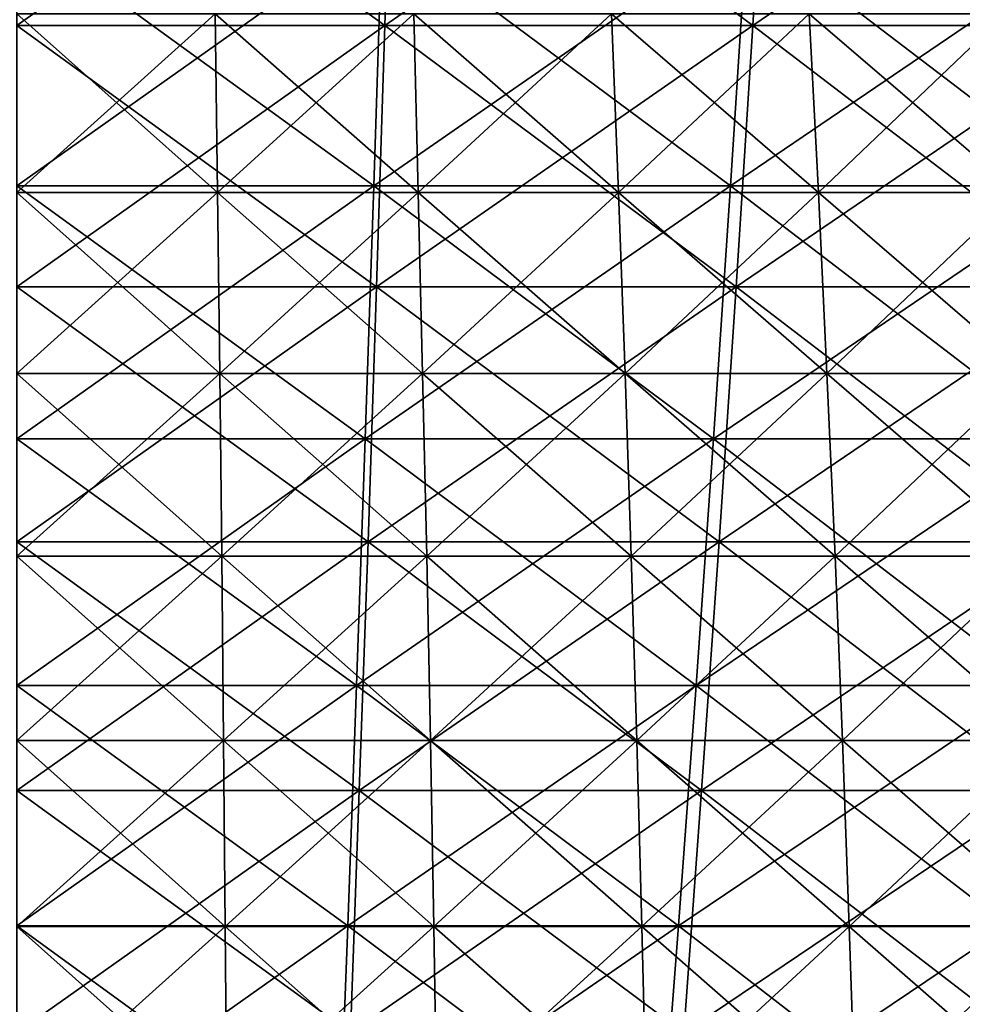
# Model space of a CAD drawing. Header units: millimetres. Extents: x -250 to 250, y -45 to 4150.
# Tile 603 of 656: x 0 to 14, y 3957 to 3972. Entities that reach past the tile are written whole.
import ezdxf

# ---------------------------------------------------------------- set-up
doc = ezdxf.new("R2010")
doc.units = ezdxf.units.MM
doc.header["$LTSCALE"] = 81.481481
for name, color, linetype in [('19', 7, 'CONTINUOUS'), ('20', 7, 'CONTINUOUS'), ('21', 7, 'CONTINUOUS'), ('22', 7, 'CONTINUOUS'), ('23', 7, 'CONTINUOUS'), ('24', 7, 'CONTINUOUS')]:
    doc.layers.add(name, color=color, linetype=linetype)

msp = doc.modelspace()

# ---------------------------------------------------------------- linework, layer by layer
at = {"layer": '19', "color": 7, "linetype": 'CONTINUOUS'}
for points in [[(5.39, 3971.493, -174.946), (0, 3971.493, -175.029), (5.51, 3975.402, -178.844), (5.39, 3971.493, -174.946)], [(5.51, 3975.402, -178.844), (0, 3971.493, -175.029), (0, 3975.402, -178.929), (5.51, 3975.402, -178.844)], [(10.775, 3971.493, -174.697), (5.39, 3971.493, -174.946), (11.015, 3975.402, -178.59), (10.775, 3971.493, -174.697)], [(11.015, 3975.402, -178.59), (5.39, 3971.493, -174.946), (5.51, 3975.402, -178.844), (11.015, 3975.402, -178.59)], [(16.15, 3971.493, -174.282), (10.775, 3971.493, -174.697), (16.509, 3975.402, -178.166), (16.15, 3971.493, -174.282)], [(16.509, 3975.402, -178.166), (10.775, 3971.493, -174.697), (11.015, 3975.402, -178.59), (16.509, 3975.402, -178.166)], [(5.267, 3967.67, -170.962), (0, 3967.67, -171.043), (5.39, 3971.493, -174.946), (5.267, 3967.67, -170.962)], [(5.39, 3971.493, -174.946), (0, 3967.67, -171.043), (0, 3971.493, -175.029), (5.39, 3971.493, -174.946)], [(10.53, 3967.67, -170.719), (5.267, 3967.67, -170.962), (10.775, 3971.493, -174.697), (10.53, 3967.67, -170.719)], [(10.775, 3971.493, -174.697), (5.267, 3967.67, -170.962), (5.39, 3971.493, -174.946), (10.775, 3971.493, -174.697)], [(15.782, 3967.67, -170.313), (10.53, 3967.67, -170.719), (16.15, 3971.493, -174.282), (15.782, 3967.67, -170.313)], [(16.15, 3971.493, -174.282), (10.53, 3967.67, -170.719), (10.775, 3971.493, -174.697), (16.15, 3971.493, -174.282)], [(5.142, 3963.936, -166.895), (0, 3963.936, -166.974), (5.267, 3967.67, -170.962), (5.142, 3963.936, -166.895)], [(5.267, 3967.67, -170.962), (0, 3963.936, -166.974), (0, 3967.67, -171.043), (5.267, 3967.67, -170.962)], [(10.279, 3963.936, -166.657), (5.142, 3963.936, -166.895), (10.53, 3967.67, -170.719), (10.279, 3963.936, -166.657)], [(10.53, 3967.67, -170.719), (5.142, 3963.936, -166.895), (5.267, 3967.67, -170.962), (10.53, 3967.67, -170.719)], [(15.406, 3963.936, -166.262), (10.279, 3963.936, -166.657), (15.782, 3967.67, -170.313), (15.406, 3963.936, -166.262)], [(15.782, 3967.67, -170.313), (10.279, 3963.936, -166.657), (10.53, 3967.67, -170.719), (15.782, 3967.67, -170.313)], [(5.014, 3960.293, -162.746), (0, 3960.293, -162.823), (5.142, 3963.936, -166.895), (5.014, 3960.293, -162.746)], [(5.142, 3963.936, -166.895), (0, 3960.293, -162.823), (0, 3963.936, -166.974), (5.142, 3963.936, -166.895)], [(10.024, 3960.293, -162.514), (5.014, 3960.293, -162.746), (10.279, 3963.936, -166.657), (10.024, 3960.293, -162.514)], [(10.279, 3963.936, -166.657), (5.014, 3960.293, -162.746), (5.142, 3963.936, -166.895), (10.279, 3963.936, -166.657)], [(15.023, 3960.293, -162.129), (10.024, 3960.293, -162.514), (15.406, 3963.936, -166.262), (15.023, 3960.293, -162.129)], [(15.406, 3963.936, -166.262), (10.024, 3960.293, -162.514), (10.279, 3963.936, -166.657), (15.406, 3963.936, -166.262)], [(4.884, 3956.743, -158.518), (0, 3956.743, -158.593), (5.014, 3960.293, -162.746), (4.884, 3956.743, -158.518)], [(5.014, 3960.293, -162.746), (0, 3956.743, -158.593), (0, 3960.293, -162.823), (5.014, 3960.293, -162.746)], [(9.763, 3956.743, -158.292), (4.884, 3956.743, -158.518), (10.024, 3960.293, -162.514), (9.763, 3956.743, -158.292)], [(10.024, 3960.293, -162.514), (4.884, 3956.743, -158.518), (5.014, 3960.293, -162.746), (10.024, 3960.293, -162.514)], [(14.633, 3956.743, -157.917), (9.763, 3956.743, -158.292), (15.023, 3960.293, -162.129), (14.633, 3956.743, -157.917)], [(15.023, 3960.293, -162.129), (9.763, 3956.743, -158.292), (10.024, 3960.293, -162.514), (15.023, 3960.293, -162.129)]]:
    msp.add_3dface(points, dxfattribs=at)
at = {"layer": '20', "color": 7, "linetype": 'CONTINUOUS'}
for points in [[(0, 3971.493, 175.029), (5.39, 3971.493, 174.946), (0, 3975.402, 178.929), (0, 3971.493, 175.029)], [(0, 3975.402, 178.929), (5.39, 3971.493, 174.946), (5.51, 3975.402, 178.844), (0, 3975.402, 178.929)], [(5.39, 3971.493, 174.946), (10.775, 3971.493, 174.697), (5.51, 3975.402, 178.844), (5.39, 3971.493, 174.946)], [(5.51, 3975.402, 178.844), (10.775, 3971.493, 174.697), (11.015, 3975.402, 178.59), (5.51, 3975.402, 178.844)], [(10.775, 3971.493, 174.697), (16.15, 3971.493, 174.282), (11.015, 3975.402, 178.59), (10.775, 3971.493, 174.697)], [(11.015, 3975.402, 178.59), (16.15, 3971.493, 174.282), (16.509, 3975.402, 178.166), (11.015, 3975.402, 178.59)], [(0, 3967.67, 171.043), (5.267, 3967.67, 170.962), (0, 3971.493, 175.029), (0, 3967.67, 171.043)], [(0, 3971.493, 175.029), (5.267, 3967.67, 170.962), (5.39, 3971.493, 174.946), (0, 3971.493, 175.029)], [(5.267, 3967.67, 170.962), (10.53, 3967.67, 170.719), (5.39, 3971.493, 174.946), (5.267, 3967.67, 170.962)], [(5.39, 3971.493, 174.946), (10.53, 3967.67, 170.719), (10.775, 3971.493, 174.697), (5.39, 3971.493, 174.946)], [(10.53, 3967.67, 170.719), (15.782, 3967.67, 170.313), (10.775, 3971.493, 174.697), (10.53, 3967.67, 170.719)], [(10.775, 3971.493, 174.697), (15.782, 3967.67, 170.313), (16.15, 3971.493, 174.282), (10.775, 3971.493, 174.697)], [(0, 3963.936, 166.974), (5.142, 3963.936, 166.895), (0, 3967.67, 171.043), (0, 3963.936, 166.974)], [(0, 3967.67, 171.043), (5.142, 3963.936, 166.895), (5.267, 3967.67, 170.962), (0, 3967.67, 171.043)], [(5.142, 3963.936, 166.895), (10.279, 3963.936, 166.657), (5.267, 3967.67, 170.962), (5.142, 3963.936, 166.895)], [(5.267, 3967.67, 170.962), (10.279, 3963.936, 166.657), (10.53, 3967.67, 170.719), (5.267, 3967.67, 170.962)], [(10.279, 3963.936, 166.657), (15.406, 3963.936, 166.262), (10.53, 3967.67, 170.719), (10.279, 3963.936, 166.657)], [(10.53, 3967.67, 170.719), (15.406, 3963.936, 166.262), (15.782, 3967.67, 170.313), (10.53, 3967.67, 170.719)], [(0, 3960.293, 162.823), (5.014, 3960.293, 162.746), (0, 3963.936, 166.974), (0, 3960.293, 162.823)], [(0, 3963.936, 166.974), (5.014, 3960.293, 162.746), (5.142, 3963.936, 166.895), (0, 3963.936, 166.974)], [(5.014, 3960.293, 162.746), (10.024, 3960.293, 162.514), (5.142, 3963.936, 166.895), (5.014, 3960.293, 162.746)], [(5.142, 3963.936, 166.895), (10.024, 3960.293, 162.514), (10.279, 3963.936, 166.657), (5.142, 3963.936, 166.895)], [(10.024, 3960.293, 162.514), (15.023, 3960.293, 162.129), (10.279, 3963.936, 166.657), (10.024, 3960.293, 162.514)], [(10.279, 3963.936, 166.657), (15.023, 3960.293, 162.129), (15.406, 3963.936, 166.262), (10.279, 3963.936, 166.657)], [(0, 3956.743, 158.593), (4.884, 3956.743, 158.518), (0, 3960.293, 162.823), (0, 3956.743, 158.593)], [(0, 3960.293, 162.823), (4.884, 3956.743, 158.518), (5.014, 3960.293, 162.746), (0, 3960.293, 162.823)], [(4.884, 3956.743, 158.518), (9.763, 3956.743, 158.292), (5.014, 3960.293, 162.746), (4.884, 3956.743, 158.518)], [(5.014, 3960.293, 162.746), (9.763, 3956.743, 158.292), (10.024, 3960.293, 162.514), (5.014, 3960.293, 162.746)], [(9.763, 3956.743, 158.292), (14.633, 3956.743, 157.917), (10.024, 3960.293, 162.514), (9.763, 3956.743, 158.292)], [(10.024, 3960.293, 162.514), (14.633, 3956.743, 157.917), (15.023, 3960.293, 162.129), (10.024, 3960.293, 162.514)]]:
    msp.add_3dface(points, dxfattribs=at)
at = {"layer": '21', "color": 7, "linetype": 'CONTINUOUS'}
for points in [[(5.226, 3969.147, 169.614), (0, 3969.147, 169.695), (5.347, 3972.939, 173.565), (5.226, 3969.147, 169.614)], [(5.347, 3972.939, 173.565), (0, 3969.147, 169.695), (0, 3972.939, 173.648), (5.347, 3972.939, 173.565)], [(10.447, 3969.147, 169.373), (5.226, 3969.147, 169.614), (10.69, 3972.939, 173.318), (10.447, 3969.147, 169.373)], [(10.69, 3972.939, 173.318), (5.226, 3969.147, 169.614), (5.347, 3972.939, 173.565), (10.69, 3972.939, 173.318)], [(15.657, 3969.147, 168.971), (10.447, 3969.147, 169.373), (16.022, 3972.939, 172.907), (15.657, 3969.147, 168.971)], [(16.022, 3972.939, 172.907), (10.447, 3969.147, 169.373), (10.69, 3972.939, 173.318), (16.022, 3972.939, 172.907)], [(5.101, 3965.444, 165.581), (0, 3965.444, 165.659), (5.226, 3969.147, 169.614), (5.101, 3965.444, 165.581)], [(5.226, 3969.147, 169.614), (0, 3965.444, 165.659), (0, 3969.147, 169.695), (5.226, 3969.147, 169.614)], [(10.198, 3965.444, 165.345), (5.101, 3965.444, 165.581), (10.447, 3969.147, 169.373), (10.198, 3965.444, 165.345)], [(10.447, 3969.147, 169.373), (5.101, 3965.444, 165.581), (5.226, 3969.147, 169.614), (10.447, 3969.147, 169.373)], [(15.285, 3965.444, 164.952), (10.198, 3965.444, 165.345), (15.657, 3969.147, 168.971), (15.285, 3965.444, 164.952)], [(15.657, 3969.147, 168.971), (10.198, 3965.444, 165.345), (10.447, 3969.147, 169.373), (15.657, 3969.147, 168.971)], [(4.975, 3961.83, 161.466), (0, 3961.83, 161.543), (5.101, 3965.444, 165.581), (4.975, 3961.83, 161.466)], [(5.101, 3965.444, 165.581), (0, 3961.83, 161.543), (0, 3965.444, 165.659), (5.101, 3965.444, 165.581)], [(9.945, 3961.83, 161.236), (4.975, 3961.83, 161.466), (10.198, 3965.444, 165.345), (9.945, 3961.83, 161.236)], [(10.198, 3965.444, 165.345), (4.975, 3961.83, 161.466), (5.101, 3965.444, 165.581), (10.198, 3965.444, 165.345)], [(14.905, 3961.83, 160.854), (9.945, 3961.83, 161.236), (15.285, 3965.444, 164.952), (14.905, 3961.83, 160.854)], [(15.285, 3965.444, 164.952), (9.945, 3961.83, 161.236), (10.198, 3965.444, 165.345), (15.285, 3965.444, 164.952)], [(4.846, 3958.308, 157.273), (0, 3958.308, 157.347), (4.975, 3961.83, 161.466), (4.846, 3958.308, 157.273)], [(4.975, 3961.83, 161.466), (0, 3958.308, 157.347), (0, 3961.83, 161.543), (4.975, 3961.83, 161.466)], [(9.686, 3958.308, 157.049), (4.846, 3958.308, 157.273), (9.945, 3961.83, 161.236), (9.686, 3958.308, 157.049)], [(9.945, 3961.83, 161.236), (4.846, 3958.308, 157.273), (4.975, 3961.83, 161.466), (9.945, 3961.83, 161.236)], [(14.518, 3958.308, 156.676), (9.686, 3958.308, 157.049), (14.905, 3961.83, 160.854), (14.518, 3958.308, 156.676)], [(14.905, 3961.83, 160.854), (9.686, 3958.308, 157.049), (9.945, 3961.83, 161.236), (14.905, 3961.83, 160.854)], [(4.714, 3954.88, 153.003), (0, 3954.88, 153.075), (4.846, 3958.308, 157.273), (4.714, 3954.88, 153.003)], [(4.846, 3958.308, 157.273), (0, 3954.88, 153.075), (0, 3958.308, 157.347), (4.846, 3958.308, 157.273)], [(9.423, 3954.88, 152.785), (4.714, 3954.88, 153.003), (9.686, 3958.308, 157.049), (9.423, 3954.88, 152.785)], [(9.686, 3958.308, 157.049), (4.714, 3954.88, 153.003), (4.846, 3958.308, 157.273), (9.686, 3958.308, 157.049)], [(14.124, 3954.88, 152.422), (9.423, 3954.88, 152.785), (14.518, 3958.308, 156.676), (14.124, 3954.88, 152.422)], [(14.518, 3958.308, 156.676), (9.423, 3954.88, 152.785), (9.686, 3958.308, 157.049), (14.518, 3958.308, 156.676)]]:
    msp.add_3dface(points, dxfattribs=at)
at = {"layer": '22', "color": 7, "linetype": 'CONTINUOUS'}
for points in [[(0, 3969.147, -169.695), (5.226, 3969.147, -169.614), (0, 3972.939, -173.648), (0, 3969.147, -169.695)], [(0, 3972.939, -173.648), (5.226, 3969.147, -169.614), (5.347, 3972.939, -173.565), (0, 3972.939, -173.648)], [(5.226, 3969.147, -169.614), (10.447, 3969.147, -169.373), (5.347, 3972.939, -173.565), (5.226, 3969.147, -169.614)], [(5.347, 3972.939, -173.565), (10.447, 3969.147, -169.373), (10.69, 3972.939, -173.318), (5.347, 3972.939, -173.565)], [(10.447, 3969.147, -169.373), (15.657, 3969.147, -168.971), (10.69, 3972.939, -173.318), (10.447, 3969.147, -169.373)], [(10.69, 3972.939, -173.318), (15.657, 3969.147, -168.971), (16.022, 3972.939, -172.907), (10.69, 3972.939, -173.318)], [(0, 3965.444, -165.659), (5.101, 3965.444, -165.581), (0, 3969.147, -169.695), (0, 3965.444, -165.659)], [(0, 3969.147, -169.695), (5.101, 3965.444, -165.581), (5.226, 3969.147, -169.614), (0, 3969.147, -169.695)], [(5.101, 3965.444, -165.581), (10.198, 3965.444, -165.345), (5.226, 3969.147, -169.614), (5.101, 3965.444, -165.581)], [(5.226, 3969.147, -169.614), (10.198, 3965.444, -165.345), (10.447, 3969.147, -169.373), (5.226, 3969.147, -169.614)], [(10.198, 3965.444, -165.345), (15.285, 3965.444, -164.952), (10.447, 3969.147, -169.373), (10.198, 3965.444, -165.345)], [(10.447, 3969.147, -169.373), (15.285, 3965.444, -164.952), (15.657, 3969.147, -168.971), (10.447, 3969.147, -169.373)], [(0, 3961.83, -161.543), (4.975, 3961.83, -161.466), (0, 3965.444, -165.659), (0, 3961.83, -161.543)], [(0, 3965.444, -165.659), (4.975, 3961.83, -161.466), (5.101, 3965.444, -165.581), (0, 3965.444, -165.659)], [(4.975, 3961.83, -161.466), (9.945, 3961.83, -161.236), (5.101, 3965.444, -165.581), (4.975, 3961.83, -161.466)], [(5.101, 3965.444, -165.581), (9.945, 3961.83, -161.236), (10.198, 3965.444, -165.345), (5.101, 3965.444, -165.581)], [(9.945, 3961.83, -161.236), (14.905, 3961.83, -160.854), (10.198, 3965.444, -165.345), (9.945, 3961.83, -161.236)], [(10.198, 3965.444, -165.345), (14.905, 3961.83, -160.854), (15.285, 3965.444, -164.952), (10.198, 3965.444, -165.345)], [(0, 3958.308, -157.347), (4.846, 3958.308, -157.273), (0, 3961.83, -161.543), (0, 3958.308, -157.347)], [(0, 3961.83, -161.543), (4.846, 3958.308, -157.273), (4.975, 3961.83, -161.466), (0, 3961.83, -161.543)], [(4.846, 3958.308, -157.273), (9.686, 3958.308, -157.049), (4.975, 3961.83, -161.466), (4.846, 3958.308, -157.273)], [(4.975, 3961.83, -161.466), (9.686, 3958.308, -157.049), (9.945, 3961.83, -161.236), (4.975, 3961.83, -161.466)], [(9.686, 3958.308, -157.049), (14.518, 3958.308, -156.676), (9.945, 3961.83, -161.236), (9.686, 3958.308, -157.049)], [(9.945, 3961.83, -161.236), (14.518, 3958.308, -156.676), (14.905, 3961.83, -160.854), (9.945, 3961.83, -161.236)], [(0, 3954.88, -153.075), (4.714, 3954.88, -153.003), (0, 3958.308, -157.347), (0, 3954.88, -153.075)], [(0, 3958.308, -157.347), (4.714, 3954.88, -153.003), (4.846, 3958.308, -157.273), (0, 3958.308, -157.347)], [(4.714, 3954.88, -153.003), (9.423, 3954.88, -152.785), (4.846, 3958.308, -157.273), (4.714, 3954.88, -153.003)], [(4.846, 3958.308, -157.273), (9.423, 3954.88, -152.785), (9.686, 3958.308, -157.049), (4.846, 3958.308, -157.273)], [(9.423, 3954.88, -152.785), (14.124, 3954.88, -152.422), (9.686, 3958.308, -157.049), (9.423, 3954.88, -152.785)], [(9.686, 3958.308, -157.049), (14.124, 3954.88, -152.422), (14.518, 3958.308, -156.676), (9.686, 3958.308, -157.049)]]:
    msp.add_3dface(points, dxfattribs=at)
at = {"layer": '23', "color": 7, "linetype": 'CONTINUOUS'}
for points in [[(0, 3969.049, 95.474), (2.94, 3969.049, 95.428), (0, 3971.668, 94.371), (0, 3969.049, 95.474)], [(0, 3971.668, 94.371), (2.94, 3969.049, 95.428), (2.906, 3971.668, 94.327), (0, 3971.668, 94.371)], [(2.94, 3969.049, 95.428), (5.877, 3969.049, 95.293), (2.906, 3971.668, 94.327), (2.94, 3969.049, 95.428)], [(2.906, 3971.668, 94.327), (5.877, 3969.049, 95.293), (5.81, 3971.668, 94.192), (2.906, 3971.668, 94.327)], [(5.877, 3969.049, 95.293), (8.809, 3969.049, 95.066), (5.81, 3971.668, 94.192), (5.877, 3969.049, 95.293)], [(5.81, 3971.668, 94.192), (8.809, 3969.049, 95.066), (8.707, 3971.668, 93.969), (5.81, 3971.668, 94.192)], [(8.809, 3969.049, 95.066), (11.733, 3969.049, 94.75), (8.707, 3971.668, 93.969), (8.809, 3969.049, 95.066)], [(8.707, 3971.668, 93.969), (11.733, 3969.049, 94.75), (11.597, 3971.668, 93.656), (8.707, 3971.668, 93.969)], [(11.733, 3969.049, 94.75), (14.645, 3969.049, 94.344), (11.597, 3971.668, 93.656), (11.733, 3969.049, 94.75)], [(11.597, 3971.668, 93.656), (14.645, 3969.049, 94.344), (14.476, 3971.668, 93.255), (11.597, 3971.668, 93.656)], [(0, 3966.401, 96.503), (2.972, 3966.401, 96.458), (0, 3969.049, 95.474), (0, 3966.401, 96.503)], [(0, 3969.049, 95.474), (2.972, 3966.401, 96.458), (2.94, 3969.049, 95.428), (0, 3969.049, 95.474)], [(2.972, 3966.401, 96.458), (5.941, 3966.401, 96.32), (2.94, 3969.049, 95.428), (2.972, 3966.401, 96.458)], [(2.94, 3969.049, 95.428), (5.941, 3966.401, 96.32), (5.877, 3969.049, 95.293), (2.94, 3969.049, 95.428)], [(5.941, 3966.401, 96.32), (8.904, 3966.401, 96.092), (5.877, 3969.049, 95.293), (5.941, 3966.401, 96.32)], [(5.877, 3969.049, 95.293), (8.904, 3966.401, 96.092), (8.809, 3969.049, 95.066), (5.877, 3969.049, 95.293)], [(8.904, 3966.401, 96.092), (11.859, 3966.401, 95.772), (8.809, 3969.049, 95.066), (8.904, 3966.401, 96.092)], [(8.809, 3969.049, 95.066), (11.859, 3966.401, 95.772), (11.733, 3969.049, 94.75), (8.809, 3969.049, 95.066)], [(11.859, 3966.401, 95.772), (14.803, 3966.401, 95.361), (11.733, 3969.049, 94.75), (11.859, 3966.401, 95.772)], [(11.733, 3969.049, 94.75), (14.803, 3966.401, 95.361), (14.645, 3969.049, 94.344), (11.733, 3969.049, 94.75)], [(0, 3963.726, 97.46), (3.001, 3963.726, 97.413), (0, 3966.401, 96.503), (0, 3963.726, 97.46)], [(0, 3966.401, 96.503), (3.001, 3963.726, 97.413), (2.972, 3966.401, 96.458), (0, 3966.401, 96.503)], [(3.001, 3963.726, 97.413), (6, 3963.726, 97.275), (2.972, 3966.401, 96.458), (3.001, 3963.726, 97.413)], [(2.972, 3966.401, 96.458), (6, 3963.726, 97.275), (5.941, 3966.401, 96.32), (2.972, 3966.401, 96.458)], [(6, 3963.726, 97.275), (8.992, 3963.726, 97.044), (5.941, 3966.401, 96.32), (6, 3963.726, 97.275)], [(5.941, 3966.401, 96.32), (8.992, 3963.726, 97.044), (8.904, 3966.401, 96.092), (5.941, 3966.401, 96.32)], [(8.992, 3963.726, 97.044), (11.977, 3963.726, 96.721), (8.904, 3966.401, 96.092), (8.992, 3963.726, 97.044)], [(8.904, 3966.401, 96.092), (11.977, 3963.726, 96.721), (11.859, 3966.401, 95.772), (8.904, 3966.401, 96.092)], [(11.977, 3963.726, 96.721), (14.949, 3963.726, 96.306), (11.859, 3966.401, 95.772), (11.977, 3963.726, 96.721)], [(11.859, 3966.401, 95.772), (14.949, 3963.726, 96.306), (14.803, 3966.401, 95.361), (11.859, 3966.401, 95.772)], [(0, 3961.025, 98.342), (3.028, 3961.025, 98.295), (0, 3963.726, 97.46), (0, 3961.025, 98.342)], [(0, 3963.726, 97.46), (3.028, 3961.025, 98.295), (3.001, 3963.726, 97.413), (0, 3963.726, 97.46)], [(3.028, 3961.025, 98.295), (6.054, 3961.025, 98.155), (3.001, 3963.726, 97.413), (3.028, 3961.025, 98.295)], [(3.001, 3963.726, 97.413), (6.054, 3961.025, 98.155), (6, 3963.726, 97.275), (3.001, 3963.726, 97.413)], [(6.054, 3961.025, 98.155), (9.074, 3961.025, 97.922), (6, 3963.726, 97.275), (6.054, 3961.025, 98.155)], [(6, 3963.726, 97.275), (9.074, 3961.025, 97.922), (8.992, 3963.726, 97.044), (6, 3963.726, 97.275)], [(9.074, 3961.025, 97.922), (12.085, 3961.025, 97.596), (8.992, 3963.726, 97.044), (9.074, 3961.025, 97.922)], [(8.992, 3963.726, 97.044), (12.085, 3961.025, 97.596), (11.977, 3963.726, 96.721), (8.992, 3963.726, 97.044)], [(12.085, 3961.025, 97.596), (15.085, 3961.025, 97.178), (11.977, 3963.726, 96.721), (12.085, 3961.025, 97.596)], [(11.977, 3963.726, 96.721), (15.085, 3961.025, 97.178), (14.949, 3963.726, 96.306), (11.977, 3963.726, 96.721)], [(0, 3958.301, 99.149), (3.053, 3958.301, 99.102), (0, 3961.025, 98.342), (0, 3958.301, 99.149)], [(0, 3961.025, 98.342), (3.053, 3958.301, 99.102), (3.028, 3961.025, 98.295), (0, 3961.025, 98.342)], [(3.053, 3958.301, 99.102), (6.104, 3958.301, 98.961), (3.028, 3961.025, 98.295), (3.053, 3958.301, 99.102)], [(3.028, 3961.025, 98.295), (6.104, 3958.301, 98.961), (6.054, 3961.025, 98.155), (3.028, 3961.025, 98.295)], [(6.104, 3958.301, 98.961), (9.148, 3958.301, 98.726), (6.054, 3961.025, 98.155), (6.104, 3958.301, 98.961)], [(6.054, 3961.025, 98.155), (9.148, 3958.301, 98.726), (9.074, 3961.025, 97.922), (6.054, 3961.025, 98.155)], [(9.148, 3958.301, 98.726), (12.184, 3958.301, 98.398), (9.074, 3961.025, 97.922), (9.148, 3958.301, 98.726)], [(9.074, 3961.025, 97.922), (12.184, 3958.301, 98.398), (12.085, 3961.025, 97.596), (9.074, 3961.025, 97.922)], [(12.184, 3958.301, 98.398), (15.209, 3958.301, 97.976), (12.085, 3961.025, 97.596), (12.184, 3958.301, 98.398)], [(12.085, 3961.025, 97.596), (15.209, 3958.301, 97.976), (15.085, 3961.025, 97.178), (12.085, 3961.025, 97.596)], [(0, 3955.556, 99.881), (3.076, 3955.556, 99.834), (0, 3958.301, 99.149), (0, 3955.556, 99.881)], [(0, 3958.301, 99.149), (3.076, 3955.556, 99.834), (3.053, 3958.301, 99.102), (0, 3958.301, 99.149)], [(3.076, 3955.556, 99.834), (6.149, 3955.556, 99.691), (3.053, 3958.301, 99.102), (3.076, 3955.556, 99.834)], [(3.053, 3958.301, 99.102), (6.149, 3955.556, 99.691), (6.104, 3958.301, 98.961), (3.053, 3958.301, 99.102)], [(6.149, 3955.556, 99.691), (9.216, 3955.556, 99.455), (6.104, 3958.301, 98.961), (6.149, 3955.556, 99.691)], [(6.104, 3958.301, 98.961), (9.216, 3955.556, 99.455), (9.148, 3958.301, 98.726), (6.104, 3958.301, 98.961)], [(9.216, 3955.556, 99.455), (12.274, 3955.556, 99.124), (9.148, 3958.301, 98.726), (9.216, 3955.556, 99.455)], [(9.148, 3958.301, 98.726), (12.274, 3955.556, 99.124), (12.184, 3958.301, 98.398), (9.148, 3958.301, 98.726)], [(12.274, 3955.556, 99.124), (15.321, 3955.556, 98.699), (12.184, 3958.301, 98.398), (12.274, 3955.556, 99.124)], [(12.184, 3958.301, 98.398), (15.321, 3955.556, 98.699), (15.209, 3958.301, 97.976), (12.184, 3958.301, 98.398)]]:
    msp.add_3dface(points, dxfattribs=at)
at = {"layer": '24', "color": 7, "linetype": 'CONTINUOUS'}
for points in [[(2.94, 3969.049, -95.428), (0, 3969.049, -95.474), (2.906, 3971.668, -94.327), (2.94, 3969.049, -95.428)], [(2.906, 3971.668, -94.327), (0, 3969.049, -95.474), (0, 3971.668, -94.371), (2.906, 3971.668, -94.327)], [(5.81, 3971.668, -94.192), (2.94, 3969.049, -95.428), (2.906, 3971.668, -94.327), (5.81, 3971.668, -94.192)], [(5.877, 3969.049, -95.293), (2.94, 3969.049, -95.428), (5.81, 3971.668, -94.192), (5.877, 3969.049, -95.293)], [(8.707, 3971.668, -93.969), (5.877, 3969.049, -95.293), (5.81, 3971.668, -94.192), (8.707, 3971.668, -93.969)], [(8.809, 3969.049, -95.066), (5.877, 3969.049, -95.293), (8.707, 3971.668, -93.969), (8.809, 3969.049, -95.066)], [(11.597, 3971.668, -93.656), (8.809, 3969.049, -95.066), (8.707, 3971.668, -93.969), (11.597, 3971.668, -93.656)], [(11.733, 3969.049, -94.75), (8.809, 3969.049, -95.066), (11.597, 3971.668, -93.656), (11.733, 3969.049, -94.75)], [(14.476, 3971.668, -93.255), (11.733, 3969.049, -94.75), (11.597, 3971.668, -93.656), (14.476, 3971.668, -93.255)], [(14.645, 3969.049, -94.344), (11.733, 3969.049, -94.75), (14.476, 3971.668, -93.255), (14.645, 3969.049, -94.344)], [(2.972, 3966.401, -96.458), (0, 3966.401, -96.503), (2.94, 3969.049, -95.428), (2.972, 3966.401, -96.458)], [(2.94, 3969.049, -95.428), (0, 3966.401, -96.503), (0, 3969.049, -95.474), (2.94, 3969.049, -95.428)], [(5.877, 3969.049, -95.293), (2.972, 3966.401, -96.458), (2.94, 3969.049, -95.428), (5.877, 3969.049, -95.293)], [(5.941, 3966.401, -96.32), (2.972, 3966.401, -96.458), (5.877, 3969.049, -95.293), (5.941, 3966.401, -96.32)], [(8.809, 3969.049, -95.066), (5.941, 3966.401, -96.32), (5.877, 3969.049, -95.293), (8.809, 3969.049, -95.066)], [(8.904, 3966.401, -96.092), (5.941, 3966.401, -96.32), (8.809, 3969.049, -95.066), (8.904, 3966.401, -96.092)], [(11.733, 3969.049, -94.75), (8.904, 3966.401, -96.092), (8.809, 3969.049, -95.066), (11.733, 3969.049, -94.75)], [(11.859, 3966.401, -95.772), (8.904, 3966.401, -96.092), (11.733, 3969.049, -94.75), (11.859, 3966.401, -95.772)], [(14.645, 3969.049, -94.344), (11.859, 3966.401, -95.772), (11.733, 3969.049, -94.75), (14.645, 3969.049, -94.344)], [(14.803, 3966.401, -95.361), (11.859, 3966.401, -95.772), (14.645, 3969.049, -94.344), (14.803, 3966.401, -95.361)], [(3.001, 3963.726, -97.413), (0, 3963.726, -97.46), (2.972, 3966.401, -96.458), (3.001, 3963.726, -97.413)], [(2.972, 3966.401, -96.458), (0, 3963.726, -97.46), (0, 3966.401, -96.503), (2.972, 3966.401, -96.458)], [(5.941, 3966.401, -96.32), (3.001, 3963.726, -97.413), (2.972, 3966.401, -96.458), (5.941, 3966.401, -96.32)], [(6, 3963.726, -97.275), (3.001, 3963.726, -97.413), (5.941, 3966.401, -96.32), (6, 3963.726, -97.275)], [(8.904, 3966.401, -96.092), (6, 3963.726, -97.275), (5.941, 3966.401, -96.32), (8.904, 3966.401, -96.092)], [(8.992, 3963.726, -97.044), (6, 3963.726, -97.275), (8.904, 3966.401, -96.092), (8.992, 3963.726, -97.044)], [(11.859, 3966.401, -95.772), (8.992, 3963.726, -97.044), (8.904, 3966.401, -96.092), (11.859, 3966.401, -95.772)], [(11.977, 3963.726, -96.721), (8.992, 3963.726, -97.044), (11.859, 3966.401, -95.772), (11.977, 3963.726, -96.721)], [(14.803, 3966.401, -95.361), (11.977, 3963.726, -96.721), (11.859, 3966.401, -95.772), (14.803, 3966.401, -95.361)], [(14.949, 3963.726, -96.306), (11.977, 3963.726, -96.721), (14.803, 3966.401, -95.361), (14.949, 3963.726, -96.306)], [(3.028, 3961.025, -98.295), (0, 3961.025, -98.342), (3.001, 3963.726, -97.413), (3.028, 3961.025, -98.295)], [(3.001, 3963.726, -97.413), (0, 3961.025, -98.342), (0, 3963.726, -97.46), (3.001, 3963.726, -97.413)], [(6, 3963.726, -97.275), (3.028, 3961.025, -98.295), (3.001, 3963.726, -97.413), (6, 3963.726, -97.275)], [(6.054, 3961.025, -98.155), (3.028, 3961.025, -98.295), (6, 3963.726, -97.275), (6.054, 3961.025, -98.155)], [(8.992, 3963.726, -97.044), (6.054, 3961.025, -98.155), (6, 3963.726, -97.275), (8.992, 3963.726, -97.044)], [(9.074, 3961.025, -97.922), (6.054, 3961.025, -98.155), (8.992, 3963.726, -97.044), (9.074, 3961.025, -97.922)], [(11.977, 3963.726, -96.721), (9.074, 3961.025, -97.922), (8.992, 3963.726, -97.044), (11.977, 3963.726, -96.721)], [(12.085, 3961.025, -97.596), (9.074, 3961.025, -97.922), (11.977, 3963.726, -96.721), (12.085, 3961.025, -97.596)], [(14.949, 3963.726, -96.306), (12.085, 3961.025, -97.596), (11.977, 3963.726, -96.721), (14.949, 3963.726, -96.306)], [(15.085, 3961.025, -97.178), (12.085, 3961.025, -97.596), (14.949, 3963.726, -96.306), (15.085, 3961.025, -97.178)], [(3.053, 3958.301, -99.102), (0, 3958.301, -99.149), (3.028, 3961.025, -98.295), (3.053, 3958.301, -99.102)], [(3.028, 3961.025, -98.295), (0, 3958.301, -99.149), (0, 3961.025, -98.342), (3.028, 3961.025, -98.295)], [(6.054, 3961.025, -98.155), (3.053, 3958.301, -99.102), (3.028, 3961.025, -98.295), (6.054, 3961.025, -98.155)], [(6.104, 3958.301, -98.961), (3.053, 3958.301, -99.102), (6.054, 3961.025, -98.155), (6.104, 3958.301, -98.961)], [(9.074, 3961.025, -97.922), (6.104, 3958.301, -98.961), (6.054, 3961.025, -98.155), (9.074, 3961.025, -97.922)], [(9.148, 3958.301, -98.726), (6.104, 3958.301, -98.961), (9.074, 3961.025, -97.922), (9.148, 3958.301, -98.726)], [(12.085, 3961.025, -97.596), (9.148, 3958.301, -98.726), (9.074, 3961.025, -97.922), (12.085, 3961.025, -97.596)], [(12.184, 3958.301, -98.398), (9.148, 3958.301, -98.726), (12.085, 3961.025, -97.596), (12.184, 3958.301, -98.398)], [(15.085, 3961.025, -97.178), (12.184, 3958.301, -98.398), (12.085, 3961.025, -97.596), (15.085, 3961.025, -97.178)], [(15.209, 3958.301, -97.976), (12.184, 3958.301, -98.398), (15.085, 3961.025, -97.178), (15.209, 3958.301, -97.976)], [(3.076, 3955.556, -99.834), (0, 3955.556, -99.881), (3.053, 3958.301, -99.102), (3.076, 3955.556, -99.834)], [(3.053, 3958.301, -99.102), (0, 3955.556, -99.881), (0, 3958.301, -99.149), (3.053, 3958.301, -99.102)], [(6.104, 3958.301, -98.961), (3.076, 3955.556, -99.834), (3.053, 3958.301, -99.102), (6.104, 3958.301, -98.961)], [(6.149, 3955.556, -99.691), (3.076, 3955.556, -99.834), (6.104, 3958.301, -98.961), (6.149, 3955.556, -99.691)], [(9.148, 3958.301, -98.726), (6.149, 3955.556, -99.691), (6.104, 3958.301, -98.961), (9.148, 3958.301, -98.726)], [(9.216, 3955.556, -99.455), (6.149, 3955.556, -99.691), (9.148, 3958.301, -98.726), (9.216, 3955.556, -99.455)], [(12.184, 3958.301, -98.398), (9.216, 3955.556, -99.455), (9.148, 3958.301, -98.726), (12.184, 3958.301, -98.398)], [(12.274, 3955.556, -99.124), (9.216, 3955.556, -99.455), (12.184, 3958.301, -98.398), (12.274, 3955.556, -99.124)], [(15.209, 3958.301, -97.976), (12.274, 3955.556, -99.124), (12.184, 3958.301, -98.398), (15.209, 3958.301, -97.976)], [(15.321, 3955.556, -98.699), (12.274, 3955.556, -99.124), (15.209, 3958.301, -97.976), (15.321, 3955.556, -98.699)]]:
    msp.add_3dface(points, dxfattribs=at)

doc.saveas('drawing.dxf')
